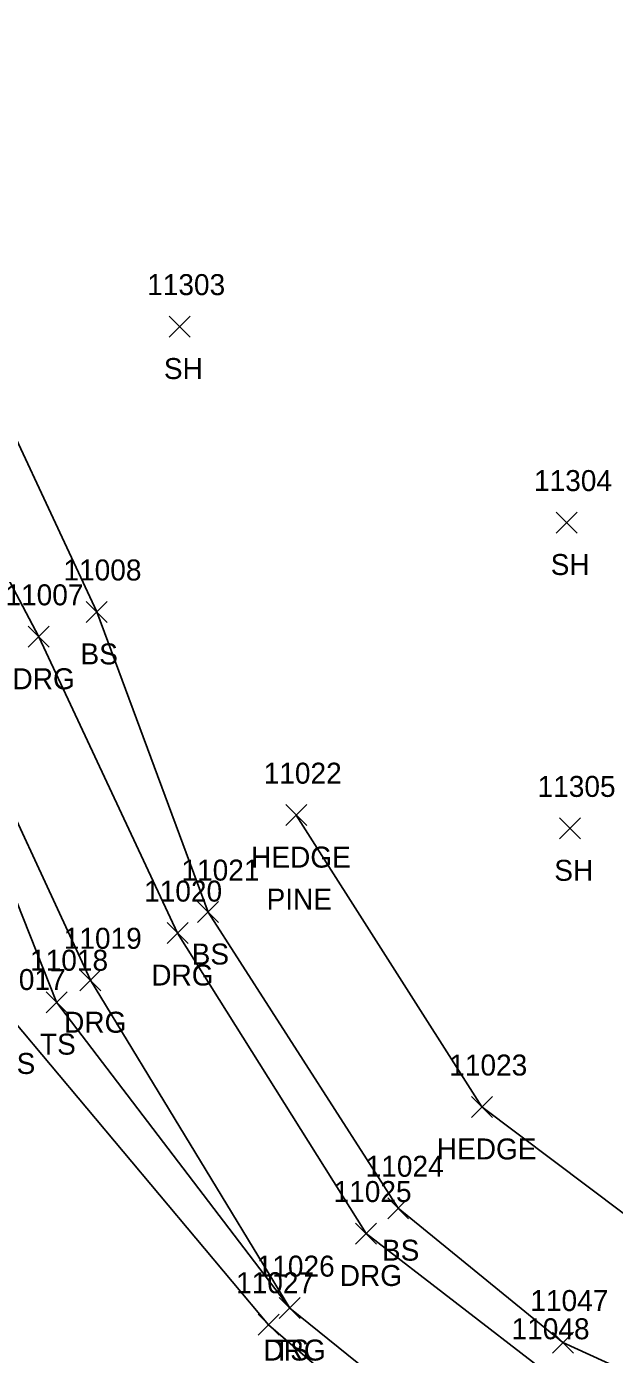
# Model space of a CAD drawing. Extents: x 1482574 to 1485769, y 580696 to 595649.
# Drawn here: x 1483471 to 1483527, y 582981.8 to 583108.4 of the extents above; entities that cross this region are included whole.
import ezdxf

# ---------------------------------------------------------------- set-up
doc = ezdxf.new("R2010")
doc.units = 0
for name, color, linetype in [('L_A', 7, 'Continuous'), ('L_C', 7, 'Continuous'), ('L_I', 7, 'Continuous'), ('L_TIC', 7, 'Continuous'), ('LAHR', 7, 'Continuous'), ('LELB', 7, 'Continuous'), ('R_A', 7, 'Continuous'), ('R_I', 7, 'Continuous'), ('R_TIC', 7, 'Continuous'), ('RDG', 7, 'Continuous')]:
    doc.layers.add(name, color=color, linetype=linetype)

msp = doc.modelspace()

# ---------------------------------------------------------------- linework, layer by layer
at = {"layer": 'L_TIC'}
for points in [[(1483484.6, 583078.78), (1483486.6, 583080.78)], [(1483486.6, 583078.78), (1483484.6, 583080.78)], [(1483521.48, 583060.1), (1483523.48, 583062.1)], [(1483523.48, 583060.1), (1483521.48, 583062.1)], [(1483476.7, 583051.58), (1483478.7, 583053.58)], [(1483478.7, 583051.58), (1483476.7, 583053.58)], [(1483495.71, 583032.21), (1483497.71, 583034.21)], [(1483497.71, 583032.21), (1483495.71, 583034.21)], [(1483521.82, 583030.95), (1483523.82, 583032.95)], [(1483523.82, 583030.95), (1483521.82, 583032.95)], [(1483487.3, 583022.97), (1483489.3, 583024.97)], [(1483489.3, 583022.97), (1483487.3, 583024.97)], [(1483472.87, 583014.38), (1483474.87, 583016.38)], [(1483474.87, 583014.38), (1483472.87, 583016.38)], [(1483513.41, 583004.39), (1483515.41, 583006.39)], [(1483515.41, 583004.39), (1483513.41, 583006.39)], [(1483505.43, 582994.74), (1483507.43, 582996.74)], [(1483507.43, 582994.74), (1483505.43, 582996.74)], [(1483495.09, 582985.22), (1483497.09, 582987.22)], [(1483497.09, 582985.22), (1483495.09, 582987.22)], [(1483493.08, 582983.64), (1483495.08, 582985.64)], [(1483495.08, 582983.64), (1483493.08, 582985.64)], [(1483521.13, 582981.94), (1483523.13, 582983.94)], [(1483523.13, 582981.94), (1483521.13, 582983.94)]]:
    msp.add_lwpolyline(points, dxfattribs=at)
at = {"layer": 'LAHR'}
msp.add_lwpolyline([(1483496.71, 583033.21), (1483514.41, 583005.39), (1483531.33, 582992.65), (1483548.1, 582984.04), (1483587.45, 582977.51), (1483647.79, 582976.95), (1483694.49, 582977.88), (1483718.72, 582979.23)], dxfattribs=at)
at = {"layer": 'LELB'}
for points in [[(1483448.45, 583091.63), (1483465.37, 583078.97), (1483477.7, 583052.58), (1483488.3, 583023.97), (1483506.43, 582995.74), (1483522.13, 582982.94), (1483544.17, 582972.86), (1483584.95, 582965.67), (1483646.7, 582967.21), (1483696.21, 582965.18), (1483725.75, 582966.26), (1483746.22, 582967.82), (1483768.41, 582976.54)], [(1483418.47, 583086.11), (1483435.5, 583077.31), (1483448.43, 583065.72), (1483463.65, 583041.06), (1483473.87, 583015.38), (1483496.09, 582986.22)], [(1483278.6, 582954.06), (1483310.6, 582968.76), (1483317.61, 582973.8), (1483319.9, 582970.08), (1483326.97, 582967.44), (1483354.11, 582985.48), (1483356.21, 582993.64), (1483353.55, 582997.6), (1483371.22, 583012.82), (1483401.27, 583053.94), (1483408.49, 583066.41), (1483416.64, 583084.02), (1483417.76, 583083.23), (1483434.51, 583075.39), (1483447.61, 583063.69), (1483461.58, 583039.05), (1483469.83, 583013.54), (1483494.08, 582984.64), (1483514.52, 582966.99), (1483536.48, 582957.42), (1483581.37, 582948.32), (1483646.09, 582952.51)]]:
    msp.add_lwpolyline(points, dxfattribs=at)
at = {"layer": 'R_TIC'}
for points in [[(1483471.17, 583049.21), (1483473.17, 583051.21)], [(1483473.17, 583049.21), (1483471.17, 583051.21)], [(1483484.4, 583020.97), (1483486.4, 583022.97)], [(1483486.4, 583020.97), (1483484.4, 583022.97)], [(1483476.09, 583016.47), (1483478.09, 583018.47)], [(1483478.09, 583016.47), (1483476.09, 583018.47)], [(1483502.37, 582992.33), (1483504.37, 582994.33)], [(1483504.37, 582992.33), (1483502.37, 582994.33)], [(1483495.09, 582985.22), (1483497.09, 582987.22)], [(1483497.09, 582985.22), (1483495.09, 582987.22)]]:
    msp.add_lwpolyline(points, dxfattribs=at)
at = {"layer": 'RDG'}
for points in [[(1483417.18, 583108.38), (1483420.19, 583106.46), (1483421.22, 583102.37), (1483422.86, 583098.37), (1483428.56, 583094.47), (1483444.16, 583085.46), (1483459.95, 583073.34), (1483472.17, 583050.21), (1483485.4, 583021.97), (1483503.37, 582993.33), (1483520.35, 582980.25), (1483541.65, 582969.81), (1483583.79, 582962.65), (1483645.96, 582962.3), (1483696.07, 582961.38), (1483726.74, 582961.81), (1483746.88, 582962.72), (1483768.41, 582976.54), (1483772.25, 582977.07), (1483771.82, 582972.78), (1483772.39, 582950.63), (1483773.12, 582928.84), (1483773.28, 582924.55)], [(1483405.01, 583082.59), (1483413.49, 583085.13), (1483418.47, 583086.11), (1483436.24, 583079.1), (1483449.34, 583066.94), (1483465.27, 583042.95), (1483477.09, 583017.47), (1483496.09, 582986.22), (1483515.21, 582970.8), (1483537.85, 582961.43), (1483582.58, 582953.02), (1483646.09, 582952.51), (1483694.96, 582951.58), (1483727.81, 582950.43), (1483744.28, 582948.34), (1483749.56, 582941.76), (1483749.92, 582925.4), (1483773.28, 582924.55)]]:
    msp.add_lwpolyline(points, dxfattribs=at)

# ---------------------------------------------------------------- texts
at = {"layer": 'L_A'}
for s, p in [('SH', (1483484.09, 583074.78)), ('SH', (1483520.97, 583056.1)), ('BS', (1483476.14, 583047.58)), ('HEDGE', (1483492.41, 583028.21)), ('SH', (1483521.31, 583026.95)), ('BS', (1483486.74, 583018.97)), ('TS', (1483472.28, 583010.38)), ('BS', (1483468.27, 583008.54)), ('HEDGE', (1483510.11, 583000.39)), ('BS', (1483504.88, 582990.74)), ('TS', (1483494.5, 582981.22))]:
    msp.add_text(s, height=2, dxfattribs=at).set_placement(p)
at = {"layer": 'L_C'}
msp.add_text('PINE', height=2, dxfattribs=at).set_placement((1483493.88, 583024.21))
at = {"layer": 'L_I'}
for s, p in [('11303', (1483482.5, 583082.78)), ('11304', (1483519.38, 583064.1)), ('11008', (1483474.52, 583055.58)), ('11022', (1483493.61, 583036.21)), ('11305', (1483519.72, 583034.95)), ('11021', (1483485.77, 583026.97)), ('11018', (1483471.34, 583018.38)), ('11017', (1483467.29, 583016.54)), ('11023', (1483511.3, 583008.39)), ('11024', (1483503.33, 582998.74)), ('11026', (1483492.94, 582989.22)), ('11027', (1483490.98, 582987.64)), ('11047', (1483519.03, 582985.94))]:
    msp.add_text(s, height=2, dxfattribs=at).set_placement(p)
at = {"layer": 'R_A'}
for p in [(1483469.66, 583045.21), (1483482.89, 583016.97), (1483474.58, 583012.47), (1483500.86, 582988.33), (1483493.58, 582981.22)]:
    msp.add_text('DRG', height=2, dxfattribs=at).set_placement(p)
at = {"layer": 'R_I'}
for s, p in [('11007', (1483468.99, 583053.21)), ('11020', (1483482.21, 583024.97)), ('11019', (1483474.55, 583020.47)), ('11025', (1483500.27, 582996.33)), ('11026', (1483492.94, 582989.22)), ('11048', (1483517.24, 582983.25))]:
    msp.add_text(s, height=2, dxfattribs=at).set_placement(p)

doc.saveas('drawing.dxf')
